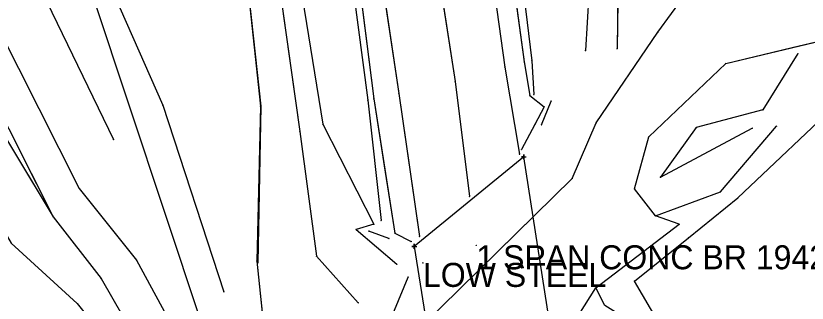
# Model space of a CAD drawing. Extents: x -99999 to 591807, y -99999 to 347168.
# Drawn here: x 588623 to 588788.1, y 345068.8 to 345128.6 of the extents above; entities that cross this region are included whole.
import ezdxf

# ---------------------------------------------------------------- set-up
doc = ezdxf.new("R2010")
doc.units = 0
for name, color, linetype in [('S_BREAKLINE', 7, 'Continuous'), ('S_BRIDGE', 7, 'Continuous'), ('S_DITCHLINE', 7, 'Continuous'), ('S_DRG_PT_SYM', 7, 'Continuous'), ('S_EDGE_PAVEMENT', 7, 'Continuous'), ('S_FENCE', 7, 'Continuous'), ('S_GRD_PT_SYM', 7, 'Continuous'), ('S_MISC_STRUCTURES_ANNOT', 7, 'Continuous'), ('S_MSC_PT_SYM', 7, 'Continuous'), ('S_PAVEMENT_CROWN', 7, 'Continuous'), ('S_RDW_PT_SYM', 7, 'Continuous'), ('S_SHOULDER', 7, 'Continuous'), ('S_STR_PT_SYM', 7, 'Continuous'), ('S_STREAM', 7, 'Continuous'), ('S_SURVEY_TEXT_ANNOT', 7, 'Continuous'), ('S_WALL', 7, 'Continuous'), ('S_WATER_UTILITIES', 7, 'Continuous')]:
    doc.layers.add(name, color=color, linetype=linetype)

msp = doc.modelspace()

# ---------------------------------------------------------------- linework, layer by layer
at = {"layer": 'S_BREAKLINE'}
for points in [[(588624.24, 345901.93), (588618.85, 345902.22), (588605.5, 345880.61), (588615.62, 345846.94), (588626.77, 345811.58), (588634.39, 345774.77), (588643.3, 345728.51), (588648.82, 345686.6), (588655.41, 345641.18), (588661.15, 345603.84), (588667.75, 345558.22), (588673.72, 345520.6), (588680.03, 345471.84), (588686.17, 345431.09), (588691.15, 345391.28), (588697.45, 345351.38), (588702.87, 345317.84), (588708.54, 345276.89), (588714.45, 345238.55), (588718.86, 345198.93), (588725.64, 345160.39), (588730.67, 345119.29), (588731.09, 345112.27)], [(588551.84, 345377.15), (588550.87, 345356), (588558.17, 345257.51), (588580.62, 345200.97), (588606.6, 345151.17), (588636.21, 345092.69), (588648.17, 345077.76), (588656.26, 345062.88), (588660.79, 345052.64), (588646.16, 345037.87), (588629.12, 345025.15), (588622.59, 345013.75)], [(588545.01, 345375.49), (588540.7, 345354.17), (588545.11, 345252.99), (588567.42, 345195.93), (588590.63, 345135.27), (588622.03, 345081.29), (588635.76, 345068.69), (588644.89, 345057.38), (588636.34, 345048.49)], [(588657.87, 345376.65), (588662.84, 345348.37), (588667.37, 345312.15), (588674.5, 345271.59), (588679.6, 345235.06), (588685.37, 345194.37), (588696.43, 345111.07), (588699.23, 345086.02)], [(588672.46, 345243.16), (588679.32, 345188.72), (588682.3, 345135.22), (588687.07, 345106.05), (588697.7, 345085.21), (588693.98, 345084.11), (588702.5, 345076.88)], [(588616.07, 345222.61), (588629.39, 345164.99), (588653.64, 345110), (588666.42, 345071.15)], [(588592.19, 345210.42), (588615.46, 345160.31), (588643.38, 345102.84)], [(588670.92, 345139.18), (588674.1, 345109.85), (588673.49, 345077.19)], [(588742.57, 345133.17), (588741.88, 345121.41)], [(588786.2, 345120.77), (588778.89, 345109.05), (588764.99, 345105.4), (588757.52, 345095.02), (588776.68, 345105.21)], [(588774.24, 345033.05), (588764.25, 345052.59), (588752.1, 345073.37), (588763.36, 345082.38), (588773.7, 345090.7), (588795.55, 345111.43)], [(588624.13, 345014.7), (588652.1, 345031.4), (588666.82, 345037.86), (588687.15, 345044.92), (588697.14, 345055.6), (588704.84, 345074.2)]]:
    msp.add_lwpolyline(points, dxfattribs=at)
at = {"layer": 'S_BRIDGE'}
for p, q in [((588729.01, 345099.28), (588706.14, 345080.6)), ((588735.37, 345058.47), (588729.01, 345099.28)), ((588706.14, 345080.6), (588712.49, 345040.3))]:
    msp.add_line(p, q, dxfattribs=at)
at = {"layer": 'S_DITCHLINE'}
for points in [[(588545.95, 345375.26), (588544.34, 345354.91), (588549.52, 345255.12), (588572.37, 345197.11), (588599.38, 345138.87), (588630.75, 345086.78)], [(588545.95, 345375.26), (588544.34, 345354.91), (588545.63, 345329.96), (588546.93, 345305.01), (588548.22, 345280.07), (588549.52, 345255.12), (588555.23, 345240.62), (588560.94, 345226.11), (588566.66, 345211.61), (588572.37, 345197.11), (588579.12, 345182.55), (588585.87, 345167.99), (588592.62, 345153.43), (588599.38, 345138.87), (588607.22, 345125.85), (588615.06, 345112.82), (588622.91, 345099.8), (588630.75, 345086.78)], [(588548.63, 345376.09), (588547.72, 345355.39), (588553.31, 345256.12), (588574.66, 345200.45), (588602.99, 345141.73), (588630.75, 345086.78), (588640.76, 345073.88), (588649.67, 345058.43), (588651.79, 345051.91), (588640.86, 345042.18), (588626.35, 345029.47), (588620.94, 345020.07), (588619.62, 345012.13)], [(588548.63, 345376.09), (588547.72, 345355.39), (588549.12, 345330.57), (588550.52, 345305.75), (588551.91, 345280.94), (588553.31, 345256.12), (588558.65, 345242.2), (588563.99, 345228.29), (588569.32, 345214.37), (588574.66, 345200.45), (588581.74, 345185.77), (588588.82, 345171.09), (588595.9, 345156.41), (588602.99, 345141.73), (588609.93, 345127.99), (588616.87, 345114.25), (588623.81, 345100.52), (588630.75, 345086.78), (588640.76, 345073.88), (588649.67, 345058.43)], [(588664.95, 345241.12), (588672.91, 345180.57), (588677.24, 345139.93), (588682.23, 345104.56), (588685.74, 345078.53), (588694.46, 345068.86)], [(588664.95, 345241.12), (588666.94, 345225.98), (588668.93, 345210.84), (588670.92, 345195.71), (588672.91, 345180.57), (588675.07, 345160.25), (588677.24, 345139.93), (588679.74, 345122.24), (588682.23, 345104.56), (588683.99, 345091.54), (588685.74, 345078.53), (588694.46, 345068.86)], [(588749.45, 345190.72), (588748.45, 345121.78)], [(588749.45, 345190.72), (588749.2, 345173.49), (588748.95, 345156.25), (588748.7, 345139.01), (588748.45, 345121.78)], [(588756.5, 345086.95), (588770.08, 345092), (588781.73, 345105.63)], [(588756.5, 345086.95), (588770.08, 345092), (588781.73, 345105.63)], [(588771.15, 345032.85), (588763.56, 345048.67), (588759.73, 345051.48), (588752.27, 345064.33), (588745.88, 345068.3), (588744.05, 345071.96)], [(588771.15, 345032.85), (588763.56, 345048.67), (588759.73, 345051.48), (588752.27, 345064.33), (588745.88, 345068.3), (588744.05, 345071.96)]]:
    msp.add_lwpolyline(points, dxfattribs=at)
at = {"layer": 'S_DRG_PT_SYM'}
for points in [[(588757, 345125.23), (588756.96, 345125.26), (588757, 345125.23), (588756.97, 345125.19), (588757, 345125.23), (588757.04, 345125.2), (588757, 345125.23), (588757.03, 345125.27)], [(588771.18, 345118.74), (588771.16, 345118.79), (588771.18, 345118.74), (588771.13, 345118.73), (588771.18, 345118.74), (588771.19, 345118.7), (588771.18, 345118.74), (588771.22, 345118.76)], [(588744.1, 345106.32), (588744.05, 345106.35), (588744.1, 345106.32), (588744.07, 345106.28), (588744.1, 345106.32), (588744.14, 345106.29), (588744.1, 345106.32), (588744.12, 345106.36)], [(588755.1, 345103.44), (588755.07, 345103.47), (588755.1, 345103.44), (588755.07, 345103.4), (588755.1, 345103.44), (588755.14, 345103.4), (588755.1, 345103.44), (588755.14, 345103.47)], [(588739.08, 345094.75), (588739.03, 345094.77), (588739.08, 345094.75), (588739.06, 345094.71), (588739.08, 345094.75), (588739.12, 345094.73), (588739.08, 345094.75), (588739.1, 345094.8)], [(588752.09, 345092.62), (588752.04, 345092.63), (588752.09, 345092.62), (588752.07, 345092.57), (588752.09, 345092.62), (588752.14, 345092.61), (588752.09, 345092.62), (588752.1, 345092.67)], [(588756.5, 345086.95), (588756.46, 345086.92), (588756.5, 345086.95), (588756.53, 345086.91), (588756.5, 345086.95), (588756.54, 345086.98), (588756.5, 345086.95), (588756.47, 345086.99)], [(588761.43, 345085.21), (588761.41, 345085.16), (588761.43, 345085.21), (588761.47, 345085.19), (588761.43, 345085.21), (588761.44, 345085.26), (588761.43, 345085.21), (588761.38, 345085.23)], [(588744.05, 345071.96), (588744.02, 345072), (588744.05, 345071.96), (588744.01, 345071.93), (588744.05, 345071.96), (588744.08, 345071.92), (588744.05, 345071.96), (588744.09, 345071.99)]]:
    msp.add_lwpolyline(points, close=True, dxfattribs=at)
at = {"layer": 'S_EDGE_PAVEMENT'}
for points in [[(588533.24, 345949.77), (588549.25, 345924.48), (588560.38, 345903.49), (588576.85, 345867.18), (588587.36, 345838.19), (588597.88, 345803.73), (588606.19, 345769.06), (588614.17, 345722.86), (588619.93, 345683.64), (588626.83, 345635.93), (588632.16, 345599.5), (588638.76, 345554.26), (588644.16, 345517.2), (588651.6, 345466.73), (588656.93, 345429.09), (588662.9, 345388.64), (588668.52, 345349.79), (588673.64, 345313.6), (588679.62, 345272.35), (588684.7, 345235.84), (588690.61, 345195.28), (588696.28, 345156.82), (588702.9, 345112.49), (588707.26, 345082.66)], [(588569.44, 345935.94), (588581.55, 345913.63), (588598.25, 345876.18), (588610.02, 345844.44), (588620.66, 345810.06), (588629.03, 345773.8), (588636.94, 345726.71), (588642.85, 345686.06), (588649.62, 345640.56), (588655.14, 345603.07), (588661.71, 345557.63), (588667.45, 345519.25), (588674.48, 345470.93), (588680.21, 345431.06), (588685.9, 345390.75), (588691.57, 345351.74), (588696.47, 345317.62), (588702.47, 345275.72), (588708.04, 345237.72), (588713.42, 345199.12), (588719.22, 345159.84), (588725.04, 345117.97), (588728.1, 345099.84)], [(588680.21, 345431.06), (588683.06, 345410.91), (588685.9, 345390.75), (588688.74, 345371.25), (588691.57, 345351.74), (588694.02, 345334.68), (588696.47, 345317.62), (588699.47, 345296.67), (588702.47, 345275.72), (588705.26, 345256.72), (588708.04, 345237.72), (588710.73, 345218.42), (588713.42, 345199.12), (588716.32, 345179.48), (588719.22, 345159.84), (588722.13, 345138.9), (588725.04, 345117.97), (588728.1, 345099.84)], [(588656.93, 345429.09), (588659.91, 345408.87), (588662.9, 345388.64), (588665.71, 345369.22), (588668.52, 345349.79), (588671.08, 345331.7), (588673.64, 345313.6), (588676.63, 345292.98), (588679.62, 345272.35), (588682.16, 345254.09), (588684.7, 345235.84), (588687.66, 345215.56), (588690.61, 345195.28), (588693.45, 345176.05), (588696.28, 345156.82), (588699.59, 345134.65), (588702.9, 345112.49), (588705.08, 345097.57), (588707.26, 345082.66)]]:
    msp.add_lwpolyline(points, dxfattribs=at)
at = {"layer": 'S_FENCE'}
for p, q in [((588670.92, 345139.19), (588674.06, 345109.82)), ((588674.06, 345109.82), (588673.3, 345077.54)), ((588673.3, 345077.54), (588677.07, 345041.44))]:
    msp.add_line(p, q, dxfattribs=at)
for points in [[(588670.92, 345139.19), (588674.06, 345109.82)], [(588674.06, 345109.82), (588673.3, 345077.54)], [(588673.3, 345077.54), (588677.07, 345041.44)]]:
    msp.add_lwpolyline(points, dxfattribs=at)
at = {"layer": 'S_GRD_PT_SYM'}
for points in [[(588741.88, 345121.41), (588741.93, 345121.41), (588741.88, 345121.41), (588741.88, 345121.46), (588741.88, 345121.41), (588741.83, 345121.41), (588741.88, 345121.41), (588741.88, 345121.36)], [(588748.45, 345121.78), (588748.45, 345121.83), (588748.45, 345121.78), (588748.4, 345121.78), (588748.45, 345121.78), (588748.45, 345121.73), (588748.45, 345121.78), (588748.5, 345121.78)], [(588748.45, 345121.78), (588748.5, 345121.78), (588748.45, 345121.78), (588748.45, 345121.83), (588748.45, 345121.78), (588748.4, 345121.78), (588748.45, 345121.78), (588748.45, 345121.73)], [(588786.2, 345120.77), (588786.24, 345120.74), (588786.2, 345120.77), (588786.22, 345120.81), (588786.2, 345120.77), (588786.16, 345120.79), (588786.2, 345120.77), (588786.17, 345120.72)], [(588730.67, 345119.29), (588730.72, 345119.29), (588730.67, 345119.29), (588730.67, 345119.34), (588730.67, 345119.29), (588730.62, 345119.28), (588730.67, 345119.29), (588730.68, 345119.24)], [(588696.43, 345111.07), (588696.48, 345111.07), (588696.43, 345111.07), (588696.43, 345111.12), (588696.43, 345111.07), (588696.38, 345111.06), (588696.43, 345111.07), (588696.44, 345111.02)], [(588731.09, 345112.27), (588731.14, 345112.28), (588731.09, 345112.27), (588731.09, 345112.32), (588731.09, 345112.27), (588731.04, 345112.27), (588731.09, 345112.27), (588731.1, 345112.22)], [(588653.64, 345110), (588653.69, 345110.02), (588653.64, 345110), (588653.63, 345110.05), (588653.64, 345110), (588653.59, 345109.99), (588653.64, 345110), (588653.66, 345109.96)], [(588674.1, 345109.85), (588674.15, 345109.84), (588674.1, 345109.85), (588674.1, 345109.9), (588674.1, 345109.85), (588674.05, 345109.85), (588674.1, 345109.85), (588674.1, 345109.8)], [(588778.89, 345109.05), (588778.9, 345109), (588778.89, 345109.05), (588778.93, 345109.06), (588778.89, 345109.05), (588778.87, 345109.1), (588778.89, 345109.05), (588778.84, 345109.04)], [(588687.07, 345106.05), (588687.12, 345106.07), (588687.07, 345106.05), (588687.05, 345106.09), (588687.07, 345106.05), (588687.03, 345106.02), (588687.07, 345106.05), (588687.1, 345106)], [(588682.23, 345104.56), (588682.28, 345104.56), (588682.23, 345104.56), (588682.23, 345104.61), (588682.23, 345104.56), (588682.18, 345104.55), (588682.23, 345104.56), (588682.24, 345104.51)], [(588764.99, 345105.4), (588765.03, 345105.37), (588764.99, 345105.4), (588765.02, 345105.44), (588764.99, 345105.4), (588764.95, 345105.43), (588764.99, 345105.4), (588764.96, 345105.36)], [(588776.68, 345105.21), (588776.66, 345105.26), (588776.68, 345105.21), (588776.64, 345105.19), (588776.68, 345105.21), (588776.71, 345105.17), (588776.68, 345105.21), (588776.73, 345105.24)], [(588781.73, 345105.63), (588781.7, 345105.66), (588781.73, 345105.63), (588781.7, 345105.59), (588781.73, 345105.63), (588781.77, 345105.59), (588781.73, 345105.63), (588781.77, 345105.66)], [(588643.38, 345102.84), (588643.42, 345102.86), (588643.38, 345102.84), (588643.35, 345102.88), (588643.38, 345102.84), (588643.33, 345102.82), (588643.38, 345102.84), (588643.4, 345102.79)], [(588757.52, 345095.02), (588757.5, 345095.06), (588757.52, 345095.02), (588757.48, 345095), (588757.52, 345095.02), (588757.54, 345094.98), (588757.52, 345095.02), (588757.57, 345095.04)], [(588636.21, 345092.69), (588636.25, 345092.72), (588636.21, 345092.69), (588636.18, 345092.73), (588636.21, 345092.69), (588636.17, 345092.65), (588636.21, 345092.69), (588636.24, 345092.65)], [(588770.08, 345092), (588770.04, 345092.04), (588770.08, 345092), (588770.05, 345091.97), (588770.08, 345092), (588770.12, 345091.97), (588770.08, 345092), (588770.11, 345092.04)], [(588773.7, 345090.7), (588773.66, 345090.73), (588773.7, 345090.7), (588773.66, 345090.66), (588773.7, 345090.7), (588773.73, 345090.66), (588773.7, 345090.7), (588773.73, 345090.73)], [(588630.75, 345086.78), (588630.79, 345086.81), (588630.75, 345086.78), (588630.72, 345086.82), (588630.75, 345086.78), (588630.71, 345086.75), (588630.75, 345086.78), (588630.78, 345086.74)], [(588630.75, 345086.78), (588630.8, 345086.8), (588630.75, 345086.78), (588630.73, 345086.82), (588630.75, 345086.78), (588630.71, 345086.75), (588630.75, 345086.78), (588630.78, 345086.73)], [(588699.23, 345086.02), (588699.28, 345086.03), (588699.23, 345086.02), (588699.22, 345086.07), (588699.23, 345086.02), (588699.18, 345086.01), (588699.23, 345086.02), (588699.23, 345085.97)], [(588756.5, 345086.95), (588756.49, 345086.99), (588756.5, 345086.95), (588756.46, 345086.93), (588756.5, 345086.95), (588756.52, 345086.9), (588756.5, 345086.95), (588756.55, 345086.96)], [(588697.7, 345085.21), (588697.71, 345085.16), (588697.7, 345085.21), (588697.75, 345085.22), (588697.7, 345085.21), (588697.68, 345085.26), (588697.7, 345085.21), (588697.65, 345085.2)], [(588693.98, 345084.11), (588694.01, 345084.15), (588693.98, 345084.11), (588693.94, 345084.14), (588693.98, 345084.11), (588693.94, 345084.07), (588693.98, 345084.11), (588694.01, 345084.08)], [(588763.36, 345082.38), (588763.33, 345082.42), (588763.36, 345082.38), (588763.32, 345082.35), (588763.36, 345082.38), (588763.39, 345082.35), (588763.36, 345082.38), (588763.4, 345082.42)], [(588648.17, 345077.76), (588648.22, 345077.78), (588648.17, 345077.76), (588648.15, 345077.8), (588648.17, 345077.76), (588648.13, 345077.73), (588648.17, 345077.76), (588648.2, 345077.71)], [(588685.74, 345078.53), (588685.78, 345078.56), (588685.74, 345078.53), (588685.71, 345078.57), (588685.74, 345078.53), (588685.7, 345078.49), (588685.74, 345078.53), (588685.77, 345078.49)], [(588673.49, 345077.19), (588673.54, 345077.19), (588673.49, 345077.19), (588673.49, 345077.24), (588673.49, 345077.19), (588673.44, 345077.19), (588673.49, 345077.19), (588673.49, 345077.14)], [(588702.5, 345076.88), (588702.53, 345076.92), (588702.5, 345076.88), (588702.46, 345076.92), (588702.5, 345076.88), (588702.47, 345076.84), (588702.5, 345076.88), (588702.54, 345076.85)], [(588640.76, 345073.88), (588640.8, 345073.9), (588640.76, 345073.88), (588640.73, 345073.92), (588640.76, 345073.88), (588640.71, 345073.85), (588640.76, 345073.88), (588640.78, 345073.84)], [(588704.84, 345074.2), (588704.79, 345074.22), (588704.84, 345074.2), (588704.82, 345074.15), (588704.84, 345074.2), (588704.88, 345074.18), (588704.84, 345074.2), (588704.86, 345074.24)], [(588752.1, 345073.37), (588752.07, 345073.41), (588752.1, 345073.37), (588752.06, 345073.34), (588752.1, 345073.37), (588752.13, 345073.34), (588752.1, 345073.37), (588752.14, 345073.41)], [(588666.42, 345071.15), (588666.42, 345071.2), (588666.42, 345071.15), (588666.37, 345071.15), (588666.42, 345071.15), (588666.42, 345071.1), (588666.42, 345071.15), (588666.47, 345071.15)], [(588666.42, 345071.15), (588666.47, 345071.17), (588666.42, 345071.15), (588666.41, 345071.2), (588666.42, 345071.15), (588666.38, 345071.14), (588666.42, 345071.15), (588666.44, 345071.11)], [(588744.05, 345071.96), (588744.01, 345071.94), (588744.05, 345071.96), (588744.07, 345071.91), (588744.05, 345071.96), (588744.1, 345071.98), (588744.05, 345071.96), (588744.03, 345072)], [(588694.46, 345068.86), (588694.5, 345068.89), (588694.46, 345068.86), (588694.43, 345068.89), (588694.46, 345068.86), (588694.42, 345068.82), (588694.46, 345068.86), (588694.49, 345068.82)]]:
    msp.add_lwpolyline(points, close=True, dxfattribs=at)
at = {"layer": 'S_MSC_PT_SYM'}
for points in [[(588734.69, 345110.89), (588734.65, 345110.91), (588734.69, 345110.89), (588734.67, 345110.84), (588734.69, 345110.89), (588734.74, 345110.87), (588734.69, 345110.89), (588734.71, 345110.94)], [(588732.66, 345105.96), (588732.61, 345105.98), (588732.66, 345105.96), (588732.64, 345105.92), (588732.66, 345105.96), (588732.7, 345105.94), (588732.66, 345105.96), (588732.67, 345106.01)], [(588696.67, 345083.8), (588696.65, 345083.75), (588696.67, 345083.8), (588696.71, 345083.78), (588696.67, 345083.8), (588696.68, 345083.85), (588696.67, 345083.8), (588696.62, 345083.82)], [(588700.86, 345082.22), (588700.84, 345082.17), (588700.86, 345082.22), (588700.91, 345082.2), (588700.86, 345082.22), (588700.88, 345082.26), (588700.86, 345082.22), (588700.81, 345082.23)]]:
    msp.add_lwpolyline(points, close=True, dxfattribs=at)
for points in [[(588674.06, 345109.82), (588674.06, 345109.87), (588674.06, 345109.82), (588674.01, 345109.82), (588674.06, 345109.82), (588674.06, 345109.77), (588674.06, 345109.82), (588674.11, 345109.82)], [(588719.09, 345080.83), (588719.09, 345080.88), (588719.09, 345080.83), (588719.04, 345080.83), (588719.09, 345080.83), (588719.09, 345080.78), (588719.09, 345080.83), (588719.14, 345080.83)], [(588673.3, 345077.54), (588673.3, 345077.59), (588673.3, 345077.54), (588673.25, 345077.54), (588673.3, 345077.54), (588673.3, 345077.49), (588673.3, 345077.54), (588673.35, 345077.54)], [(588707.95, 345077.16), (588707.95, 345077.21), (588707.95, 345077.16), (588707.9, 345077.16), (588707.95, 345077.16), (588707.95, 345077.11), (588707.95, 345077.16), (588708, 345077.16)]]:
    msp.add_lwpolyline(points, dxfattribs=at)
at = {"layer": 'S_PAVEMENT_CROWN'}
for points in [[(588560.06, 345929.96), (588571.31, 345908.67), (588587.66, 345872.48), (588598.75, 345842.4), (588609.73, 345806.6), (588617.97, 345771.15), (588625.58, 345724.38), (588631.45, 345685.22), (588638.38, 345638.52), (588643.85, 345601.75), (588650.48, 345555.87), (588655.89, 345518.36), (588662.96, 345470.1), (588668.73, 345430.24), (588674.46, 345389.14), (588680.31, 345350.53), (588685.24, 345315.85), (588691.31, 345273.41), (588696.56, 345236.41), (588702.29, 345197.14), (588707.93, 345158.2), (588714.7, 345114.95), (588717.67, 345091.03)], [(588668.73, 345430.24), (588671.59, 345409.69), (588674.46, 345389.14), (588677.38, 345369.83), (588680.31, 345350.53), (588682.77, 345333.19), (588685.24, 345315.85), (588688.27, 345294.63), (588691.31, 345273.41), (588693.93, 345254.91), (588696.56, 345236.41), (588699.42, 345216.78), (588702.29, 345197.14), (588705.11, 345177.67), (588707.93, 345158.2), (588711.32, 345136.58), (588714.7, 345114.95), (588717.67, 345091.03)]]:
    msp.add_lwpolyline(points, dxfattribs=at)
at = {"layer": 'S_RDW_PT_SYM'}
for points in [[(588725.04, 345117.97), (588725.09, 345117.98), (588725.04, 345117.97), (588725.03, 345118.02), (588725.04, 345117.97), (588724.99, 345117.96), (588725.04, 345117.97), (588725.05, 345117.92)], [(588729.09, 345119.02), (588729.14, 345119.03), (588729.09, 345119.02), (588729.09, 345119.07), (588729.09, 345119.02), (588729.04, 345119.01), (588729.09, 345119.02), (588729.1, 345118.97)], [(588714.7, 345114.95), (588714.75, 345114.96), (588714.7, 345114.95), (588714.7, 345115), (588714.7, 345114.95), (588714.65, 345114.94), (588714.7, 345114.95), (588714.71, 345114.9)], [(588702.9, 345112.49), (588702.95, 345112.5), (588702.9, 345112.49), (588702.89, 345112.54), (588702.9, 345112.49), (588702.85, 345112.49), (588702.9, 345112.49), (588702.91, 345112.44)], [(588697.69, 345111.33), (588697.74, 345111.34), (588697.69, 345111.33), (588697.69, 345111.38), (588697.69, 345111.33), (588697.65, 345111.32), (588697.69, 345111.33), (588697.7, 345111.28)], [(588730.26, 345112.01), (588730.29, 345112.05), (588730.26, 345112.01), (588730.22, 345112.04), (588730.26, 345112.01), (588730.23, 345111.97), (588730.26, 345112.01), (588730.3, 345111.98)], [(588733.24, 345109.71), (588733.28, 345109.68), (588733.24, 345109.71), (588733.26, 345109.75), (588733.24, 345109.71), (588733.2, 345109.73), (588733.24, 345109.71), (588733.22, 345109.66)], [(588731.27, 345105.97), (588731.31, 345105.94), (588731.27, 345105.97), (588731.29, 345106.01), (588731.27, 345105.97), (588731.22, 345105.99), (588731.27, 345105.97), (588731.24, 345105.92)], [(588728.1, 345099.84), (588728.15, 345099.85), (588728.1, 345099.84), (588728.09, 345099.89), (588728.1, 345099.84), (588728.05, 345099.83), (588728.1, 345099.84), (588728.11, 345099.79)], [(588728.55, 345100.82), (588728.6, 345100.79), (588728.55, 345100.82), (588728.57, 345100.86), (588728.55, 345100.82), (588728.51, 345100.84), (588728.55, 345100.82), (588728.53, 345100.77)], [(588717.67, 345091.03), (588717.72, 345091.04), (588717.67, 345091.03), (588717.66, 345091.08), (588717.67, 345091.03), (588717.62, 345091.03), (588717.67, 345091.03), (588717.67, 345090.98)], [(588702.07, 345083.39), (588702.09, 345083.43), (588702.07, 345083.39), (588702.03, 345083.41), (588702.07, 345083.39), (588702.05, 345083.34), (588702.07, 345083.39), (588702.12, 345083.37)], [(588705.48, 345081.62), (588705.5, 345081.66), (588705.48, 345081.62), (588705.43, 345081.64), (588705.48, 345081.62), (588705.46, 345081.57), (588705.48, 345081.62), (588705.52, 345081.59)], [(588707.26, 345082.66), (588707.31, 345082.66), (588707.26, 345082.66), (588707.26, 345082.71), (588707.26, 345082.66), (588707.22, 345082.65), (588707.26, 345082.66), (588707.27, 345082.61)]]:
    msp.add_lwpolyline(points, close=True, dxfattribs=at)
at = {"layer": 'S_SHOULDER'}
for points in [[(588684.51, 345430.85), (588689.91, 345391.05), (588696.15, 345351.16), (588700.78, 345317.94), (588706.2, 345276.52), (588712.42, 345238.08), (588717.59, 345199.4), (588723.46, 345160.01), (588729.09, 345119.02), (588730.26, 345112.01), (588733.24, 345109.71), (588731.27, 345105.97), (588728.55, 345100.82)], [(588684.51, 345430.85), (588687.21, 345410.95), (588689.91, 345391.05), (588693.03, 345371.11), (588696.15, 345351.16), (588698.46, 345334.55), (588700.78, 345317.94), (588703.49, 345297.23), (588706.2, 345276.52), (588709.31, 345257.3), (588712.42, 345238.08), (588715, 345218.74), (588717.59, 345199.4), (588720.53, 345179.7), (588723.46, 345160.01), (588726.28, 345139.51), (588729.09, 345119.02), (588730.26, 345112.01), (588733.24, 345109.71), (588731.27, 345105.97), (588728.55, 345100.82)], [(588659.97, 345379.12), (588664.56, 345348.83), (588669.67, 345312.57), (588676.08, 345271.74), (588681.01, 345235.14), (588686.53, 345194.68), (588691.96, 345156.28), (588697.69, 345111.33), (588702.07, 345083.39), (588705.48, 345081.62)], [(588659.97, 345379.12), (588662.27, 345363.98), (588664.56, 345348.83), (588667.12, 345330.7), (588669.67, 345312.57), (588672.88, 345292.16), (588676.08, 345271.74), (588678.55, 345253.44), (588681.01, 345235.14), (588683.77, 345214.91), (588686.53, 345194.68), (588689.24, 345175.48), (588691.96, 345156.28), (588694.83, 345133.81), (588697.69, 345111.33), (588699.88, 345097.36), (588702.07, 345083.39), (588705.48, 345081.62)]]:
    msp.add_lwpolyline(points, dxfattribs=at)
at = {"layer": 'S_STR_PT_SYM'}
for points in [[(588729.01, 345099.28), (588729.01, 345099.78), (588729.01, 345099.28), (588728.51, 345099.28), (588729.01, 345099.28), (588729.01, 345098.78), (588729.01, 345099.28), (588729.51, 345099.28)], [(588706.14, 345080.6), (588706.14, 345081.1), (588706.14, 345080.6), (588705.64, 345080.6), (588706.14, 345080.6), (588706.14, 345080.1), (588706.14, 345080.6), (588706.64, 345080.6)]]:
    msp.add_lwpolyline(points, dxfattribs=at)
at = {"layer": 'S_STREAM'}
for points in [[(588707.87, 345064.11), (588739.08, 345094.75), (588744.1, 345106.32), (588757, 345125.23), (588765.53, 345136.98), (588781.94, 345145.89), (588794.75, 345161.74)], [(588707.87, 345064.11), (588723.47, 345079.43), (588739.08, 345094.75), (588744.1, 345106.32), (588757, 345125.23), (588765.53, 345136.98), (588781.94, 345145.89), (588794.75, 345161.74)], [(588660.03, 344995.87), (588666.54, 345006.43), (588671.41, 345014.18), (588690.22, 345026.44), (588703.25, 345032.63), (588708.25, 345042.26), (588740.45, 345066.37), (588744.05, 345071.96), (588761.43, 345085.21), (588756.5, 345086.95), (588752.09, 345092.62), (588755.1, 345103.44), (588771.18, 345118.74), (588798.83, 345125.32)], [(588660.03, 344995.87), (588666.54, 345006.43), (588671.41, 345014.18), (588690.22, 345026.44), (588703.25, 345032.63), (588708.25, 345042.26), (588724.35, 345054.32), (588740.45, 345066.37), (588744.05, 345071.96), (588761.43, 345085.21), (588756.5, 345086.95), (588752.09, 345092.62), (588755.1, 345103.44), (588771.18, 345118.74), (588785, 345122.03), (588798.83, 345125.32)]]:
    msp.add_lwpolyline(points, dxfattribs=at)
at = {"layer": 'S_WALL'}
for points in [[(588732.66, 345105.96), (588734.69, 345110.89)], [(588732.66, 345105.96), (588734.69, 345110.89)], [(588700.86, 345082.22), (588696.67, 345083.8)], [(588700.86, 345082.22), (588696.67, 345083.8)]]:
    msp.add_lwpolyline(points, dxfattribs=at)
at = {"layer": 'S_WATER_UTILITIES'}
msp.add_line((588630.8, 345157.55), (588689.18, 344981.91), dxfattribs=at)

# ---------------------------------------------------------------- texts
at = {"layer": 'S_MISC_STRUCTURES_ANNOT'}
msp.add_text('LOW STEEL', height=5, dxfattribs=at).set_placement((588707.95, 345072.16))
at = {"layer": 'S_SURVEY_TEXT_ANNOT'}
msp.add_text('1 SPAN CONC BR 1942,LOG MILE 19.02', height=5, dxfattribs=at).set_placement((588719.09, 345075.83))

doc.saveas('drawing.dxf')
